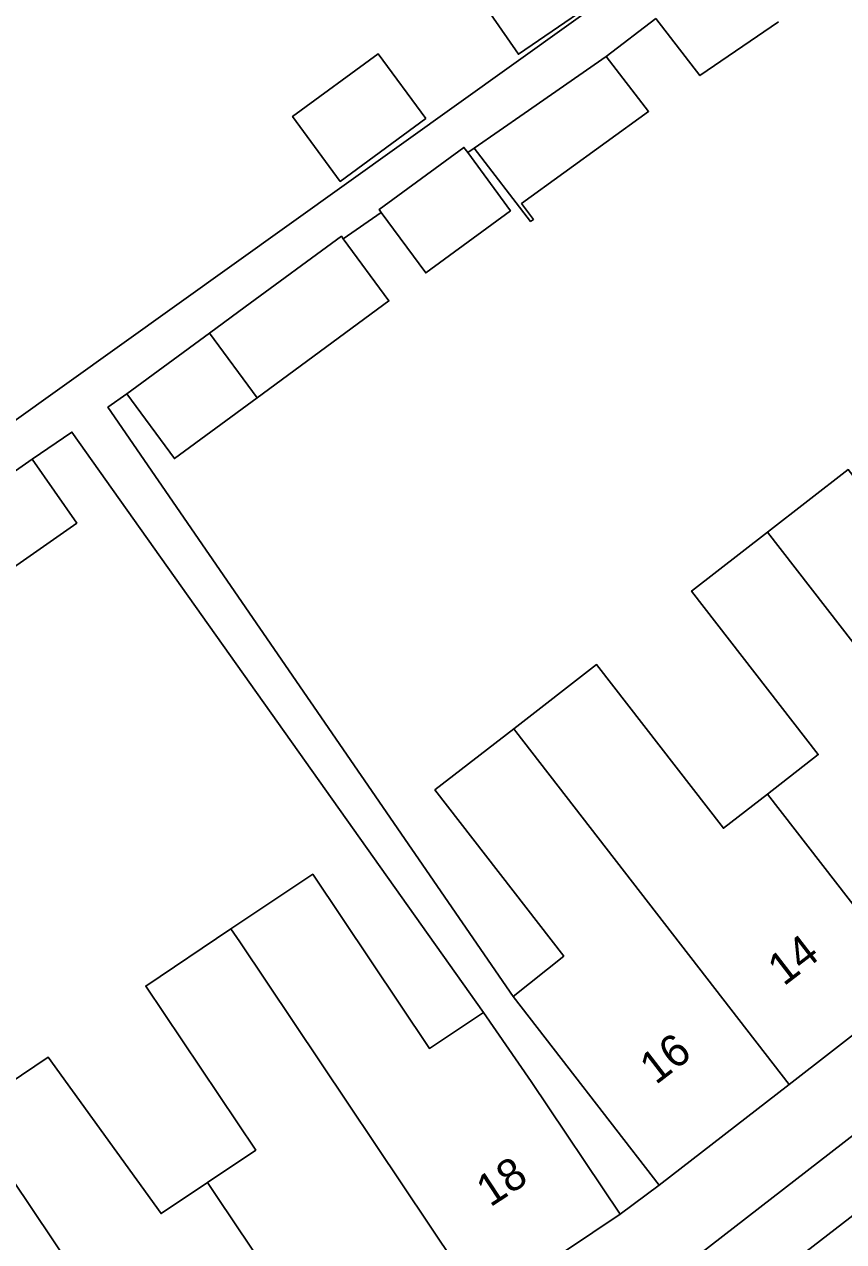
# Model space of a CAD drawing. Extents: x 159718 to 160783, y 383290 to 384030.
# Drawn here: x 160388.58 to 160414.16, y 383558.24 to 383596.25 of the extents above; entities that cross this region are included whole.
import ezdxf

# ---------------------------------------------------------------- set-up
doc = ezdxf.new("R2010")
doc.units = 0
for name, color, linetype in [('IMGEO_Pand', 7, 'Continuous'), ('IMGEO_Pand_nummerreeks', 7, 'Continuous'), ('IMGEO_Rijbaan_lokaal_open', 7, 'Continuous'), ('IMGEO_Voetpad_open', 7, 'Continuous')]:
    doc.layers.add(name, color=color, linetype=linetype)

msp = doc.modelspace()

# ---------------------------------------------------------------- linework, layer by layer
at = {"layer": 'IMGEO_Pand'}
for points in [[(160405.928, 383599.628), (160402.609, 383597.341), (160404.005, 383595.315), (160407.324, 383597.601)], [(160412.127, 383596.328), (160409.672, 383594.65), (160408.288, 383596.435)], [(160401.109, 383593.306), (160399.621, 383595.332), (160396.954, 383593.374), (160398.442, 383591.348), (160401.109, 383593.306)], [(160406.746, 383595.247), (160408.068, 383593.532), (160404.1, 383590.654), (160404.469, 383590.157), (160404.385, 383590.097), (160402.62, 383592.385)], [(160402.62, 383592.385), (160404.182, 383593.468), (160406.746, 383595.247)], [(160402.421, 383592.247), (160402.302, 383592.409), (160399.654, 383590.464), (160399.721, 383590.373)], [(160399.721, 383590.373), (160401.107, 383588.487), (160403.755, 383590.432), (160402.421, 383592.247)], [(160398.536, 383589.552), (160398.477, 383589.633), (160395.471, 383587.425), (160394.358, 383586.608)], [(160398.536, 383589.552), (160399.96, 383587.613), (160395.842, 383584.588)], [(160394.358, 383586.608), (160391.778, 383584.712)], [(160395.842, 383584.588), (160394.358, 383586.608)], [(160395.842, 383584.588), (160393.261, 383582.692), (160391.778, 383584.712)], [(160388.823, 383582.671), (160386.315, 383580.923)], [(160388.823, 383582.671), (160390.212, 383580.679), (160387.703, 383578.931)], [(160411.784, 383580.396), (160414.301, 383582.347), (160418.229, 383577.282), (160419.676, 383578.404)], [(160411.779, 383572.217), (160413.366, 383573.448), (160409.407, 383578.554), (160411.784, 383580.396)], [(160420.387, 383569.299), (160411.784, 383580.396)], [(160403.855, 383574.251), (160406.443, 383576.258), (160410.403, 383571.15), (160411.779, 383572.217)], [(160403.837, 383565.896), (160405.418, 383567.16), (160401.398, 383572.346), (160403.855, 383574.251)], [(160403.855, 383574.251), (160403.92, 383574.167), (160412.458, 383563.153)], [(160411.779, 383572.217), (160416.422, 383566.226)], [(160395.028, 383568.006), (160397.58, 383569.716), (160401.225, 383564.277), (160402.917, 383565.398)], [(160394.296, 383560.092), (160395.8, 383561.1), (160392.367, 383566.222), (160395.028, 383568.006)], [(160395.028, 383568.006), (160395.3, 383567.6), (160402.914, 383556.244)], [(160416.422, 383566.226), (160412.458, 383563.153)], [(160408.399, 383560.006), (160405.334, 383563.959), (160403.837, 383565.896)], [(160402.917, 383565.398), (160404.402, 383563.241), (160407.177, 383559.102)], [(160386.78, 383562.298), (160389.322, 383564.001), (160392.845, 383559.12), (160394.296, 383560.092)], [(160412.458, 383563.153), (160408.399, 383560.006)], [(160386.78, 383562.298), (160386.899, 383562.119), (160394.582, 383550.66)], [(160398.747, 383553.452), (160394.611, 383559.622), (160394.296, 383560.092)], [(160407.177, 383559.102), (160402.914, 383556.244)]]:
    msp.add_lwpolyline(points, dxfattribs=at)
at = {"layer": 'IMGEO_Rijbaan_lokaal_open'}
msp.add_lwpolyline([(160434.605, 383574.639), (160410.822, 383556.257)], dxfattribs=at)
at = {"layer": 'IMGEO_Voetpad_open'}
for points in [[(160344.733, 383589.253), (160352.004, 383563.991), (160352.73, 383561.47), (160367.924, 383570.817), (160382.805, 383579.972), (160410.87, 383600.045)], [(160408.288, 383596.435), (160406.746, 383595.247)], [(160402.62, 383592.385), (160402.421, 383592.247)], [(160409.644, 383557.841), (160433.666, 383576.451), (160440.642, 383581.871), (160443.313, 383583.959), (160446.67, 383586.789), (160451.98, 383591.416)], [(160399.721, 383590.373), (160398.536, 383589.552)], [(160391.778, 383584.712), (160391.186, 383584.296), (160403.837, 383565.896)], [(160402.917, 383565.398), (160390.061, 383583.517), (160388.823, 383582.671)], [(160408.399, 383560.006), (160407.177, 383559.102)]]:
    msp.add_lwpolyline(points, dxfattribs=at)

# ---------------------------------------------------------------- texts
at = {"layer": 'IMGEO_Pand_nummerreeks'}
for s, rotation, p in [('14', 37.6319, (160412.286, 383566.201)), ('16', 37.6319, (160408.292, 383563.121)), ('18', 33.3347, (160403.121, 383559.302))]:
    msp.add_text(s, height=1, rotation=rotation, dxfattribs=at).set_placement(p)

doc.saveas('drawing.dxf')
